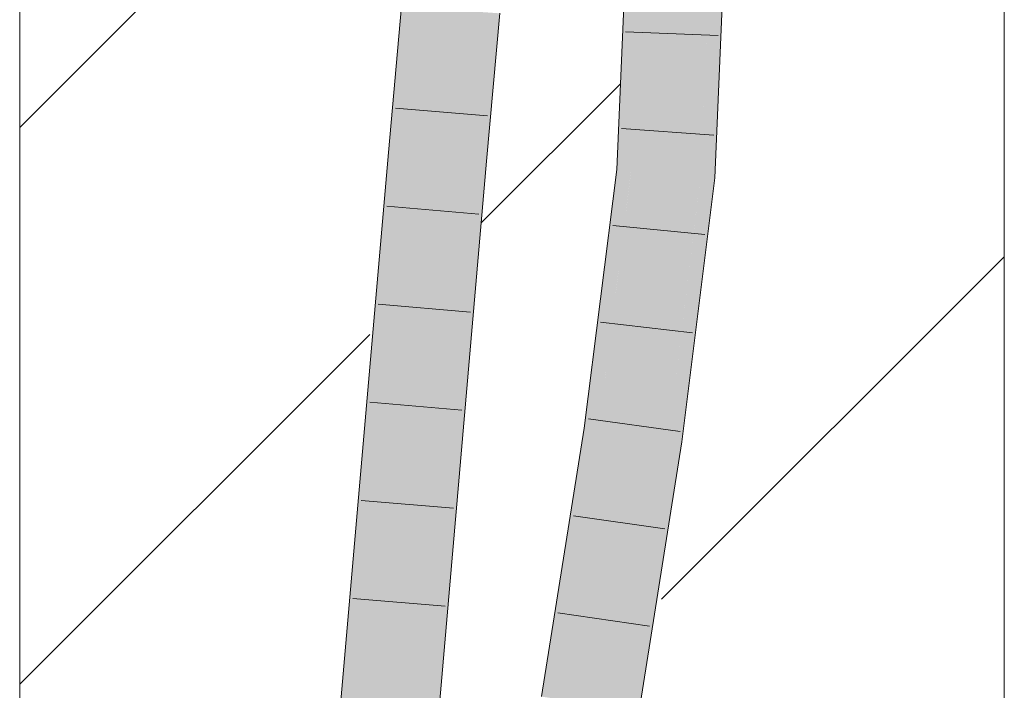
# Model space of a CAD drawing. Extents: x -620 to 300, y 62 to 1107.
# Tile 259 of 290: x 192.66 to 195.16, y 918.5 to 920.2. Entities that reach past the tile are written whole.
import ezdxf
from ezdxf.lldxf.tags import DXFTag

# ---------------------------------------------------------------- set-up
doc = ezdxf.new("R2010")
doc.units = 0
doc.layers.get('0').update_dxf_attribs({"lineweight": 35})
doc.layers.add('E_Detail_Linie_Text_Bem', color=7, linetype='Continuous', lineweight=13)
for name, color, linetype, lineweight, true_color in [('E_Detail_Wandschraffur', 7, 'Continuous', 5, 0xc0c0c0), ('E_Leerrohr 25-A06G9GDD8I', 7, 'Continuous', 9, 0xff8000), ('E_Leerrohr 25-Shading', 7, 'Continuous', 9, 0xff8000)]:
    doc.layers.add(name, color=color, linetype=linetype, lineweight=lineweight, true_color=true_color)
tags = doc.linetypes.add('fein_strichliert', pattern=[4, 1, -2, 1]).pattern_tags.tags
tags[8:9] = [DXFTag(74, 4), DXFTag(75, 0), DXFTag(340, '0'), DXFTag(46, 0.0), DXFTag(50, 0.0), DXFTag(44, 0.0), DXFTag(45, 0.0)]
tags[6:7] = [DXFTag(74, 4), DXFTag(75, 0), DXFTag(340, '0'), DXFTag(46, 0.0), DXFTag(50, 0.0), DXFTag(44, 0.0), DXFTag(45, 0.0)]
tags[4:5] = [DXFTag(74, 4), DXFTag(75, 0), DXFTag(340, '0'), DXFTag(46, 0.0), DXFTag(50, 0.0), DXFTag(44, 0.0), DXFTag(45, 0.0)]

# ---------------------------------------------------------------- blocks, each defined once
blk = doc.blocks.new('Shading-A06G9G198I', base_point=(260.3156, 751.1562))
at = {"layer": 'E_Leerrohr 25-Shading', "color": 43, "true_color": 0xd7ab7f}
for points in [[(194.1913, 919.8185), (194.2055, 920.4033), (194.1806, 919.8194)], [(194.1913, 919.8185), (194.2337, 920.4203), (194.2055, 920.4033), (194.2078, 920.4206)], [(194.2402, 920.4203), (194.2337, 920.4203), (194.2095, 919.8169), (194.1913, 919.8185)], [(194.2309, 920.2375), (194.2095, 919.8169), (194.2428, 920.4198), (194.2171, 919.8163)], [(194.4343, 919.905), (194.4196, 920.4188), (194.413, 919.7995), (194.41, 920.194)], [(194.4196, 920.4188), (194.4343, 919.905), (194.4214, 920.4188)], [(194.4343, 919.905), (194.4562, 920.4185), (194.4214, 920.4188)], [(193.6024, 919.8619), (193.6218, 919.8922), (193.634, 920.2337), (193.6353, 920.0907)], [(193.6024, 919.8619), (193.634, 920.2337), (193.6163, 920.0353)], [(193.6449, 920.2329), (193.634, 920.2337), (193.6353, 920.0907)], [(193.6368, 919.9155), (193.663, 920.2316), (193.6353, 920.0907), (193.6449, 920.2329)], [(193.6705, 920.2311), (193.663, 920.2316), (193.6373, 919.8589), (193.6368, 919.9155)], [(193.8498, 920.2183), (193.8469, 920.2184), (193.8274, 919.8424), (193.8134, 919.8436)], [(193.8498, 920.2183), (193.8274, 919.8424), (193.8399, 919.975)], [(193.8274, 919.8424), (193.8499, 919.8405), (193.8627, 920.2173), (193.8834, 920.2159)], [(193.8627, 920.2173), (193.8498, 920.2183), (193.8399, 919.975)], [(194.41, 920.194), (194.3932, 919.8011), (194.413, 919.7995)], [(193.6218, 919.8922), (193.6368, 919.9155), (193.6353, 920.0907)], [(193.6163, 920.0353), (193.6008, 919.8621), (193.6024, 919.8619)], [(193.6321, 919.8594), (193.6368, 919.9155), (193.6197, 919.8604), (193.6218, 919.8922)], [(193.6373, 919.8589), (193.6368, 919.9155), (193.6321, 919.8594)], [(194.4343, 919.905), (194.413, 919.7995), (194.4297, 919.798)], [(193.6218, 919.8922), (193.6024, 919.8619), (193.6197, 919.8604)], [(193.6008, 919.8621), (193.2922, 916.2939), (193.6024, 919.8619), (193.326, 916.2913)], [(193.6024, 919.8619), (193.326, 916.2913), (193.562, 918.9883), (193.3287, 916.2911)], [(193.6197, 919.8604), (193.6024, 919.8619), (193.562, 918.9883)], [(193.6321, 919.8594), (193.6197, 919.8604), (193.562, 918.9883)], [(193.562, 918.9883), (193.6373, 919.8589), (193.6321, 919.8594)], [(193.7998, 919.5372), (193.8134, 919.8436), (193.505, 916.2775)], [(193.8499, 919.8405), (193.8274, 919.8424), (193.7749, 918.974), (193.7998, 919.5372)], [(193.8274, 919.8424), (193.8134, 919.8436), (193.7998, 919.5372)], [(194.1913, 919.8185), (194.1806, 919.8194), (194.1175, 919.1593), (194.0981, 919.162)], [(194.2095, 919.8169), (194.1913, 919.8185), (194.1294, 919.1576), (194.1175, 919.1593)], [(194.1657, 919.4564), (194.1294, 919.1576), (194.217, 919.8159), (194.1344, 919.1569)], [(194.2095, 919.8169), (194.1657, 919.4564), (194.2171, 919.8163), (194.217, 919.8159)], [(194.3932, 919.8011), (194.3094, 919.132), (194.3932, 919.8011), (194.3117, 919.1317)], [(194.3959, 919.528), (194.3932, 919.8011), (194.3376, 919.128), (194.3894, 919.7695)], [(194.3932, 919.8011), (194.3959, 919.528), (194.413, 919.7995)], [(194.3959, 919.528), (194.4297, 919.798), (194.413, 919.7995)], [(194.3894, 919.7695), (194.3117, 919.1317), (194.3376, 919.128)], [(193.7749, 918.974), (193.7998, 919.5372), (193.5189, 916.2764), (193.505, 916.2775)], [(194.3959, 919.528), (194.3376, 919.128), (194.3456, 919.1268)], [(194.0981, 919.162), (193.9898, 918.4797), (194.0439, 918.587), (194.0261, 918.4745)], [(194.1175, 919.1593), (194.0981, 919.162), (194.0439, 918.587)], [(194.1294, 919.1576), (194.1175, 919.1593), (194.0439, 918.587)], [(194.0439, 918.587), (194.1344, 919.1569), (194.1294, 919.1576)], [(194.3061, 919.0974), (194.3094, 919.132), (194.201, 918.4492)], [(194.2556, 918.5594), (194.3117, 919.1317), (194.3061, 919.0974)], [(194.2556, 918.5594), (194.3196, 918.9626), (194.3117, 919.1317), (194.3376, 919.128)], [(194.3117, 919.1317), (194.3094, 919.132), (194.3061, 919.0974)], [(194.3196, 918.9626), (194.3456, 919.1268), (194.3376, 919.128)], [(194.2556, 918.5594), (194.3061, 919.0974), (194.2358, 918.4442), (194.201, 918.4492)], [(193.7749, 918.974), (193.598, 917.11), (193.5415, 916.2747), (193.5244, 916.2759)], [(194.2358, 918.4442), (194.2373, 918.444), (194.2556, 918.5594)]]:
    blk.add_solid(points, dxfattribs=at)
at = {"layer": 'E_Leerrohr 25-Shading', "color": 31, "true_color": 0xfabd7f}
for points in [[(194.2428, 920.4203), (194.2171, 919.8163), (194.3243, 920.2563), (194.2433, 919.814)], [(194.3051, 919.8087), (194.3932, 919.8011), (194.3312, 920.4195), (194.4196, 920.4188)], [(194.2433, 919.814), (194.3051, 919.8087), (194.3243, 920.2563)], [(193.6705, 920.2311), (193.6373, 919.8589), (193.7206, 920.2275), (193.6914, 919.8542)], [(193.6914, 919.8542), (193.7253, 919.8513), (193.7206, 920.2275), (193.7587, 920.2248)], [(193.7253, 919.8513), (193.8134, 919.8436), (193.7587, 920.2248), (193.8469, 920.2184)], [(193.6373, 919.8589), (193.562, 918.9883), (193.4169, 916.2843), (193.3832, 916.2869)], [(193.6914, 919.8542), (193.6373, 919.8589), (193.4169, 916.2843)], [(193.7253, 919.8513), (193.6914, 919.8542), (193.4169, 916.2843)], [(193.4169, 916.2843), (193.505, 916.2775), (193.7253, 919.8513), (193.8134, 919.8436)], [(194.2433, 919.814), (194.2171, 919.8163), (194.1344, 919.1569)], [(194.305, 919.8087), (194.2433, 919.814), (194.2163, 919.1452), (194.1344, 919.1569)], [(194.2163, 919.1452), (194.2219, 919.1444), (194.305, 919.8087), (194.3051, 919.8087)], [(194.2219, 919.1444), (194.3094, 919.132), (194.3051, 919.8087), (194.3932, 919.8011)], [(194.1344, 919.1569), (194.0439, 918.587), (194.1135, 918.4619), (194.0294, 918.4741)], [(194.2163, 919.1452), (194.1344, 919.1569), (194.1135, 918.4619)], [(194.2219, 919.1444), (194.2163, 919.1452), (194.1135, 918.4619)], [(194.1135, 918.4619), (194.201, 918.4492), (194.2219, 919.1444), (194.3094, 919.132)], [(193.562, 918.9883), (193.3287, 916.2911), (193.3832, 916.2869)], [(194.0439, 918.587), (194.0261, 918.4745), (194.0294, 918.4741)]]:
    blk.add_solid(points, dxfattribs=at)
blk = doc.blocks.new('Referenz-A06G9GDJ8I')
at = {"layer": 'E_Detail_Linie_Text_Bem', "linetype": 'Continuous', "ltscale": 0.13}
for p, q in [((192.6646, 910.8438), (192.6646, 922.6438)), ((195.1646, 922.6438), (195.1646, 882.6438))]:
    blk.add_line(p, q, dxfattribs=at)
at = {"layer": 'E_Detail_Wandschraffur', "linetype": 'ByBlock', "ltscale": 0.13}
for p, q in [((192.6646, 919.9258), (193.6344, 920.8956)), ((194.2945, 918.7273), (195.1646, 919.5974))]:
    blk.add_line(p, q, dxfattribs=at)
at = {"layer": 'E_Detail_Wandschraffur', "linetype": 'fein_strichliert', "ltscale": 0.13}
for p, q in [((193.8363, 919.6832), (194.1899, 920.0369)), ((192.6646, 918.5116), (193.5533, 919.4003))]:
    blk.add_line(p, q, dxfattribs=at)
at = {"layer": 'E_Leerrohr 25-A06G9GDD8I', "linetype": 'Continuous', "ltscale": 0.13}
for p, q in [((194.1806, 919.8194), (194.2062, 920.4206)), ((194.4297, 919.798), (194.4562, 920.4184)), ((193.6008, 919.8621), (193.634, 920.2337)), ((193.8499, 919.8405), (193.8834, 920.2159)), ((194.4377, 920.1595), (194.2029, 920.1691)), ((193.8526, 919.9552), (193.6184, 919.9745)), ((194.4269, 919.906), (194.1925, 919.923)), ((193.2922, 916.294), (193.6008, 919.8621)), ((193.5415, 916.2746), (193.8499, 919.8405)), ((194.0981, 919.162), (194.1806, 919.8194)), ((194.3456, 919.1268), (194.4297, 919.798)), ((193.8307, 919.7057), (193.5965, 919.7259)), ((194.4042, 919.6543), (194.1703, 919.6772)), ((193.8091, 919.4567), (193.575, 919.4768)), ((194.3728, 919.4038), (194.1395, 919.4316)), ((193.7876, 919.2077), (193.5535, 919.2276)), ((194.3414, 919.1533), (194.1087, 919.1859)), ((193.9898, 918.4798), (194.0981, 919.162)), ((194.2373, 918.444), (194.3456, 919.1268)), ((193.7661, 918.9587), (193.5319, 918.9785)), ((194.303, 918.906), (194.0704, 918.9392)), ((193.7445, 918.7097), (193.5104, 918.7293)), ((194.2638, 918.659), (194.0312, 918.6924))]:
    blk.add_line(p, q, dxfattribs=at)

msp = doc.modelspace()

# ---------------------------------------------------------------- block references
at = {"color": 8, "lineweight": 25, "ltscale": 0.25, "true_color": 0x808080}
msp.add_blockref('Referenz-A06G9GDJ8I', (0, 0), dxfattribs=at)
msp.add_blockref('Shading-A06G9G198I', (260.3156, 751.1562))

doc.saveas('drawing.dxf')
